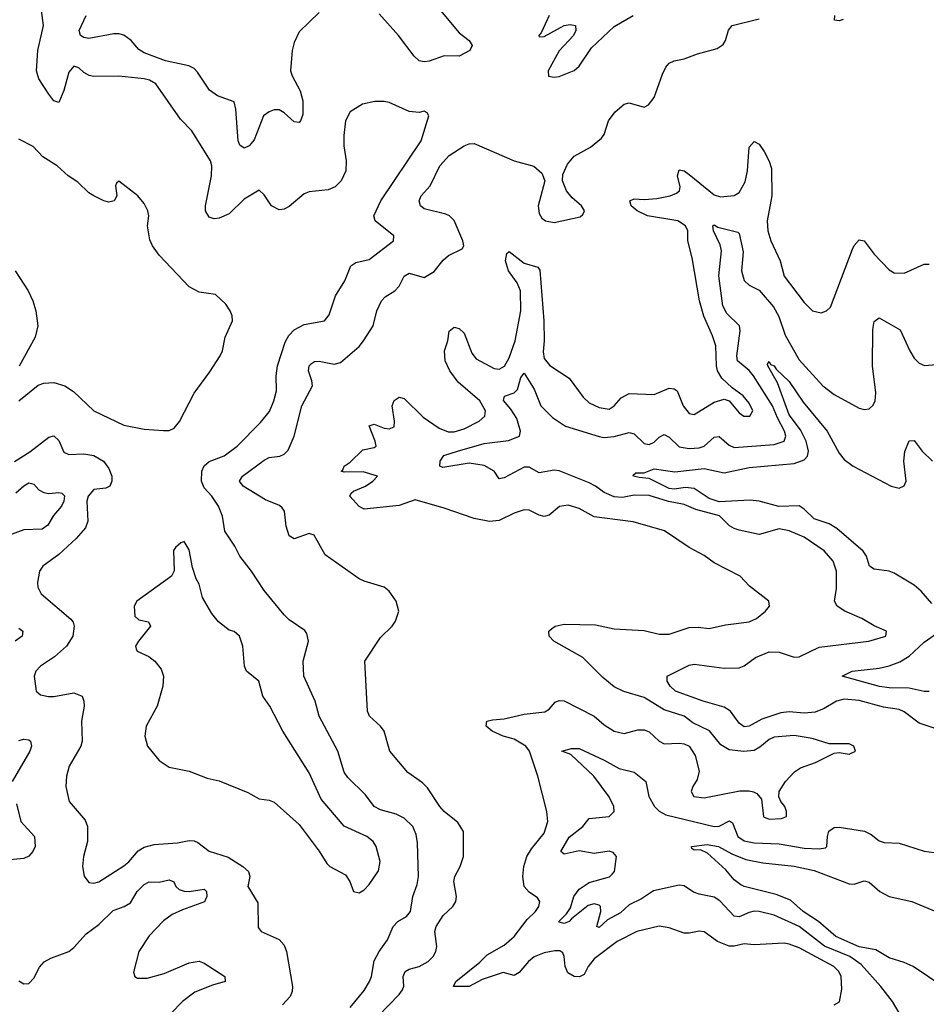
# Model space of a CAD drawing. Header units: inches. Extents: x 1552611 to 1694776, y 811966 to 917215.
# Tile 474 of 549: x 1654413 to 1658038, y 900919 to 904854. Entities that reach past the tile are written whole.
import ezdxf

# ---------------------------------------------------------------- set-up
doc = ezdxf.new("R2010")
doc.units = ezdxf.units.IN
doc.header["$MEASUREMENT"] = 0
doc.layers.add('B6950', color=7, linetype='Continuous')

msp = doc.modelspace()

# ---------------------------------------------------------------- linework, layer by layer
at = {"layer": 'B6950', "color": 5}
for points, elevation in [([(1655734.1, 900905.9), (1655790, 900974.3), (1655812.2, 901010), (1655819.8, 901030), (1655830, 901092.4), (1655849.8, 901130), (1655883.8, 901176.2), (1655905.8, 901230), (1655925.1, 901250), (1655959.1, 901270), (1655975.7, 901290), (1655984.5, 901350), (1656002.3, 901397.7), (1656008.2, 901430), (1656003.7, 901563.7), (1655997.9, 901597.9), (1655984.5, 901630), (1655950, 901662.2), (1655918.4, 901678.4), (1655856, 901696), (1655830.9, 901710), (1655795.6, 901755.6), (1655725.4, 901825.4), (1655710, 901846.9), (1655684.6, 901930), (1655609.9, 902069.9), (1655594.6, 902130), (1655548.6, 902230), (1655547.1, 902290), (1655567.2, 902370), (1655561.4, 902401.4), (1655553.1, 902413.1), (1655490, 902455.6), (1655470, 902475.6), (1655390, 902573.3), (1655340.5, 902650), (1655292.6, 902710), (1655272.9, 902750), (1655233.7, 902810), (1655224.5, 902870), (1655207.8, 902910), (1655180.7, 902950), (1655150, 902983.2), (1655139.6, 903010), (1655141.5, 903050), (1655150, 903070.8), (1655170, 903088.3), (1655230, 903111.3), (1655283, 903150), (1655376.5, 903243.5), (1655411.4, 903288.6), (1655429.8, 903330), (1655439.8, 903370), (1655438.6, 903430), (1655443.2, 903470), (1655474.8, 903565.2), (1655488.7, 903591.3), (1655510, 903613.8), (1655550, 903635.3), (1655632, 903650), (1655650, 903674), (1655676.4, 903750), (1655712.6, 903810), (1655737.6, 903870), (1655756.4, 903883.6), (1655810, 903895.8), (1655907.6, 903970), (1655909.6, 903990), (1655834.5, 904050), (1655829.7, 904070), (1655857.1, 904130), (1656018, 904370), (1656048.7, 904470), (1656042, 904482), (1656030, 904488.7), (1656010, 904482.7), (1655970, 904487.3), (1655890, 904522.6), (1655870, 904526.6), (1655833.5, 904526.5), (1655783.9, 904516.1), (1655733.8, 904486.2), (1655716.4, 904450), (1655708.6, 904391.4), (1655708.5, 904350), (1655718, 904290), (1655717.4, 904250), (1655698, 904210), (1655673.8, 904186.1), (1655646.8, 904173.2), (1655570, 904166), (1655550, 904157.4), (1655490, 904106.6), (1655470, 904096.8), (1655450, 904094.2), (1655419.6, 904110), (1655390, 904153.2), (1655370, 904172.3), (1655310, 904136.2), (1655250, 904078.2), (1655210, 904060.4), (1655190, 904057.7), (1655170, 904064.7), (1655155.6, 904090), (1655155.3, 904110), (1655179.8, 904230), (1655181.6, 904270), (1655175.8, 904290), (1655101.5, 904410), (1655056.6, 904456.6), (1654957.2, 904597.2), (1654932.5, 904612.5), (1654910, 904617), (1654810, 904627.9), (1654710, 904627.2), (1654690.8, 904630.8), (1654670, 904642.4), (1654650, 904661.3), (1654630, 904668), (1654610, 904644.5), (1654589.2, 904570.8), (1654570, 904522.7), (1654550, 904529.6), (1654530, 904555.8), (1654490, 904618), (1654479.9, 904650), (1654484.9, 904730), (1654508.4, 904830), (1654497, 904910)], 840), ([(1655610, 904883), (1655530, 904805.1), (1655510, 904762), (1655502.4, 904730), (1655496.4, 904650), (1655502.3, 904630), (1655533.9, 904570), (1655545.1, 904530), (1655545.2, 904474.8), (1655535.2, 904450), (1655530, 904443.5), (1655510, 904445.3), (1655470, 904481.6), (1655450, 904493.3), (1655430, 904493.6), (1655410, 904486.1), (1655388, 904470), (1655350, 904373.8), (1655330, 904349.9), (1655310, 904339.8), (1655292.7, 904352.7), (1655286.2, 904370), (1655276.6, 904496.6), (1655270, 904525.2), (1655204, 904550), (1655171.5, 904571.5), (1655124.1, 904644.1), (1655110, 904658.3), (1655089, 904669), (1654996, 904690), (1654910, 904721.7), (1654890, 904734), (1654858.9, 904770), (1654830, 904792.1), (1654810, 904797.5), (1654790, 904796.6), (1654690, 904779), (1654670, 904782), (1654656.3, 904790), (1654651.2, 904810), (1654679.3, 904870)], 820), ([(1656095, 904890), (1656170, 904801.1), (1656210.8, 904770), (1656222.8, 904750), (1656212.4, 904730), (1656170, 904707.9), (1656110, 904709.8), (1656050, 904688.6), (1656030, 904686), (1656010, 904689.9), (1655990, 904707.7), (1655928.2, 904790), (1655850, 904877.2)], 820), ([(1656530.3, 904870), (1656498.7, 904801.3), (1656488.4, 904790), (1656490, 904784.7), (1656510, 904786.4), (1656590, 904830.3), (1656614.2, 904834.2), (1656636, 904830), (1656637.3, 904810), (1656627.3, 904790), (1656570, 904729.2), (1656526.8, 904650), (1656527.9, 904627.9), (1656550, 904624), (1656570, 904627.3), (1656630, 904650.6), (1656650, 904667.7), (1656699.2, 904740.8), (1656790, 904827), (1656866.6, 904870)], 840), ([(1657705.3, 904854.7), (1657689.2, 904849.2), (1657671.8, 904851.8), (1657672, 904870)], 780), ([(1655845.5, 900870), (1655930, 900957.5), (1655943.2, 900976.8), (1655948.8, 900991.2), (1655946.7, 901030), (1655954.4, 901050), (1655970, 901059.7), (1656010, 901070.1), (1656046.9, 901090), (1656066.3, 901110), (1656076.5, 901130), (1656080.6, 901150), (1656073.4, 901210), (1656078.4, 901230), (1656106.6, 901273.4), (1656144.7, 901310), (1656157.4, 901330), (1656159.4, 901350), (1656149, 901410), (1656153.3, 901430), (1656174.4, 901470), (1656187, 901510), (1656187, 901610), (1656165, 901645), (1656110.8, 901690), (1656093.6, 901710), (1656043.6, 901783.6), (1656023.9, 901803.9), (1655965.1, 901845.1), (1655892.8, 901930), (1655870.8, 902010), (1655856, 902030), (1655812.1, 902070), (1655803.5, 902090), (1655793.1, 902290), (1655855.4, 902384.6), (1655902.4, 902430), (1655915.6, 902450), (1655929.5, 902490), (1655918.4, 902530), (1655889.7, 902569.7), (1655870, 902585.6), (1655790, 902609.8), (1655770, 902619.8), (1655634.8, 902714.8), (1655590, 902793.5), (1655570, 902800.3), (1655510, 902779.3), (1655490.6, 902790.6), (1655478.4, 902830), (1655471.2, 902890), (1655462.6, 902902.6), (1655451.9, 902911.9), (1655395.5, 902935.5), (1655307.1, 902990), (1655292.3, 903010), (1655303.4, 903030), (1655390, 903093.6), (1655410, 903103.7), (1655453.6, 903110), (1655470, 903117.5), (1655485.9, 903134.1), (1655509.9, 903190), (1655541.4, 903310), (1655583.2, 903390), (1655581.6, 903410), (1655567.3, 903450), (1655570.8, 903470), (1655579.9, 903480.1), (1655591.8, 903488.2), (1655610, 903489), (1655670, 903477.1), (1655695.6, 903484.4), (1655770, 903547.8), (1655788.2, 903570), (1655826.4, 903630), (1655841.1, 903690), (1655859.3, 903730), (1655874.4, 903745.6), (1655913.3, 903770), (1655930, 903789.2), (1655950.8, 903829.2), (1655970, 903840.4), (1656030, 903823.1), (1656070, 903847.2), (1656106.9, 903893.1), (1656128.1, 903911.9), (1656182.5, 903937.5), (1656188.5, 903950), (1656185.4, 903970), (1656150, 904051.7), (1656131.7, 904070), (1656116.4, 904076.4), (1656030, 904098.5), (1656015.6, 904110), (1656009.9, 904130), (1656018.4, 904150), (1656054.5, 904190), (1656093.1, 904270), (1656130, 904311.5), (1656190, 904349.5), (1656210, 904357.8), (1656230, 904358.5), (1656390, 904289.1), (1656468.5, 904268.5), (1656500.2, 904240.2), (1656512.9, 904210), (1656486.6, 904110), (1656490, 904079.1), (1656501.1, 904061.1), (1656514.9, 904050), (1656550, 904043.3), (1656653.9, 904066.1), (1656664.5, 904075.5), (1656670.8, 904090), (1656659.2, 904110), (1656621.9, 904141.9), (1656599.8, 904170), (1656583.9, 904210), (1656585.3, 904234.7), (1656603, 904277), (1656630, 904308.5), (1656695.8, 904344.2), (1656739.5, 904380.5), (1656750, 904395.5), (1656768, 904450), (1656793.8, 904486.2), (1656830, 904516.8), (1656850, 904521.8), (1656910, 904504.6), (1656926.8, 904513.2), (1656950, 904542.4), (1656983.6, 904636.4), (1656996.2, 904663.8), (1657010, 904679.6), (1657030, 904689.3), (1657070, 904697.3), (1657123, 904717), (1657201.7, 904738.3), (1657225.6, 904754.4), (1657235, 904770), (1657247.8, 904812.2), (1657262.4, 904830), (1657370, 904857.6)], 820), ([(1654409.3, 903330), (1654487.2, 903392.8), (1654510, 903400.8), (1654550, 903404), (1654593.4, 903390), (1654628.4, 903368.4), (1654710, 903290.4), (1654830, 903234), (1654910, 903217.4), (1654988.1, 903211.9), (1655010, 903212), (1655030, 903221.6), (1655051.6, 903248.4), (1655110, 903361.3), (1655173.9, 903446.1), (1655214.7, 903510), (1655223.5, 903530), (1655234.5, 903585.5), (1655264.5, 903650), (1655262.9, 903670), (1655254.5, 903690), (1655236.9, 903716.9), (1655195.8, 903755.8), (1655130, 903764.4), (1655090, 903786.3), (1654970, 903912.7), (1654943.7, 903950), (1654933.4, 903973.4), (1654923.7, 904030), (1654929.5, 904070), (1654925.1, 904090), (1654910, 904119.3), (1654885.2, 904150), (1654810, 904208.7), (1654799.6, 904200.4), (1654796, 904190), (1654801, 904150), (1654790.7, 904129.3), (1654770, 904125.2), (1654750, 904129.3), (1654710, 904149.6), (1654690, 904162.4), (1654644.8, 904204.8), (1654606.6, 904230), (1654563, 904270), (1654505.2, 904305.2), (1654466.8, 904346.8), (1654410, 904376)], 860), ([(1657670, 900916.9), (1657690.7, 900929.3), (1657700.7, 900979.3), (1657698.1, 901030), (1657688.7, 901050), (1657668.4, 901070), (1657530, 901144), (1657490, 901159.9), (1657470, 901163.6), (1657350, 901156.4), (1657310, 901161.1), (1657270, 901151.1), (1657250, 901151.1), (1657203.1, 901170), (1657150, 901208.4), (1657130, 901211.1), (1657090, 901202.7), (1657070, 901203.1), (1657010, 901224.8), (1656970, 901231.2), (1656881.1, 901210), (1656801.5, 901170), (1656710, 901100.2), (1656685.7, 901070), (1656670, 901037.4), (1656651.9, 901028.1), (1656629.9, 901029.9), (1656605.2, 901045.2), (1656593.7, 901070), (1656590.5, 901110.5), (1656584.2, 901124.2), (1656573.2, 901133.2), (1656553.2, 901133.2), (1656510, 901125), (1656470, 901108.3), (1656447.6, 901090), (1656410, 901046.6), (1656390, 901033.8), (1656346.1, 901046.1), (1656262.1, 901017.9), (1656210, 900989.7), (1656147.6, 900990), (1656156.5, 901010), (1656252.9, 901087.1), (1656282.9, 901117), (1656350, 901155.5), (1656390, 901189.6), (1656441.9, 901258.1), (1656475.7, 901290), (1656489, 901310), (1656492.3, 901330), (1656484, 901344), (1656450, 901366.5), (1656430.7, 901390), (1656424.6, 901430), (1656428.5, 901470), (1656440.7, 901510), (1656459.4, 901540.6), (1656510, 901603.2), (1656524.5, 901650), (1656521.1, 901690), (1656485.4, 901830), (1656450.9, 901930), (1656437.2, 901950), (1656390, 901978.7), (1656346.6, 901990), (1656301.8, 902010), (1656278.9, 902030), (1656280.9, 902050), (1656303.7, 902056.3), (1656350, 902059.5), (1656430, 902079), (1656512.6, 902087.4), (1656530, 902098), (1656553.5, 902126.5), (1656570, 902132.8), (1656590, 902132.2), (1656710, 902071), (1656750, 902036.1), (1656790.7, 902010), (1656830, 902001.2), (1656884.6, 902015.4), (1656910, 902016.3), (1656930, 902008.3), (1656970, 901970.3), (1656990, 901960.2), (1657050, 901962), (1657070, 901959.6), (1657090, 901950.3), (1657113.9, 901913.9), (1657130.3, 901850), (1657122.5, 901817.5), (1657104.9, 901790), (1657098.4, 901770), (1657108, 901750), (1657150, 901744.6), (1657292.4, 901772.4), (1657330, 901772.3), (1657347.8, 901767.8), (1657360.9, 901760.9), (1657378.9, 901738.9), (1657387.7, 901667.7), (1657410, 901659.2), (1657459.1, 901660.9), (1657479.6, 901670), (1657479.1, 901690), (1657472.2, 901710), (1657456.3, 901730), (1657448.4, 901748.5), (1657449.7, 901770), (1657475.6, 901810), (1657511.4, 901848.6), (1657535.7, 901864.3), (1657594.6, 901885.4), (1657670, 901922), (1657690, 901924.9), (1657730, 901918.8), (1657755.3, 901930), (1657748.7, 901950), (1657730, 901959.3), (1657650, 901959.6), (1657581.4, 901981.4), (1657510, 901993.3), (1657430, 901986), (1657410, 901977.8), (1657373.2, 901946.8), (1657350, 901933.6), (1657308.8, 901928.8), (1657250, 901935.3), (1657216.2, 901956.2), (1657171.4, 902011.4), (1657104.4, 902044.4), (1657069.8, 902070), (1656990, 902095.9), (1656910, 902145), (1656828.5, 902168.5), (1656790, 902188.2), (1656745, 902225), (1656664.6, 902304.6), (1656548.3, 902370), (1656529.7, 902390), (1656528.2, 902410), (1656540, 902420), (1656554.5, 902430), (1656590, 902438.2), (1656715.1, 902435.1), (1656790, 902419.2), (1656910, 902413.4), (1656970, 902397.7), (1657010, 902397.8), (1657090, 902424.4), (1657125.8, 902425.8), (1657170, 902420.2), (1657235.2, 902435.2), (1657330, 902447), (1657358.7, 902461.3), (1657394.7, 902490), (1657411.5, 902510), (1657408.3, 902530), (1657331.3, 902590), (1657294.5, 902630), (1657190, 902683.5), (1657150, 902713.1), (1657090, 902744.8), (1656991.1, 902811.1), (1656866.7, 902846.6), (1656710, 902866.6), (1656650, 902899.9), (1656606.8, 902913.2), (1656571.1, 902908.9), (1656530, 902873.1), (1656510, 902868), (1656490, 902873.3), (1656450, 902893.7), (1656430, 902895.4), (1656390, 902882), (1656330, 902852.8), (1656291.9, 902848.1), (1656230, 902860.2), (1656110, 902901.8), (1655994.8, 902934.8), (1655930, 902912.7), (1655790, 902898.2), (1655770, 902908.3), (1655733.2, 902950), (1655738, 902962), (1655747.6, 902970), (1655795.7, 902990), (1655825.5, 903010), (1655843.1, 903030), (1655786.9, 903046.9), (1655710, 903045.5), (1655698, 903050), (1655704.9, 903055.1), (1655709.9, 903070), (1655734.6, 903085.4), (1655785.3, 903134.7), (1655830, 903143.9), (1655838, 903150), (1655834.4, 903170), (1655810, 903230.4), (1655830, 903238), (1655870, 903221.5), (1655890, 903218.9), (1655910, 903227.2), (1655912, 903250), (1655902.8, 903310), (1655910, 903331.3), (1655930, 903345.4), (1655950, 903340.6), (1656025.9, 903265.9), (1656090, 903221.3), (1656126.5, 903206.5), (1656150, 903206.5), (1656190, 903218.1), (1656249.8, 903250), (1656273.5, 903270), (1656275.2, 903290), (1656252.3, 903330), (1656165.7, 903405.7), (1656133.4, 903450), (1656114.5, 903490), (1656111.3, 903530), (1656124.9, 903570), (1656130.7, 903609.3), (1656150, 903624.4), (1656170, 903620.2), (1656190, 903601), (1656220.9, 903520.9), (1656238.4, 903498.5), (1656310, 903459.9), (1656330, 903456.8), (1656351.5, 903468.5), (1656370, 903503.1), (1656393.8, 903570), (1656416.9, 903690), (1656415.7, 903770), (1656401.9, 903801.9), (1656368.2, 903850), (1656355.6, 903890), (1656360.4, 903919.7), (1656370, 903927.9), (1656430, 903880.8), (1656484.8, 903864.8), (1656493.4, 903853.4), (1656508.8, 903650), (1656510.1, 903570), (1656505.9, 903525.9), (1656510, 903500.3), (1656532.2, 903472.2), (1656610, 903421.2), (1656665.9, 903345.9), (1656690, 903322.8), (1656730, 903304.1), (1656770, 903297.3), (1656790, 903310.3), (1656817.8, 903342.2), (1656850, 903359.7), (1656950, 903356.2), (1657010, 903381.1), (1657030, 903378.6), (1657041.7, 903370), (1657066.3, 903310), (1657090, 903279.6), (1657110, 903275.5), (1657190, 903325.9), (1657230, 903337.2), (1657250.2, 903330.2), (1657290, 903283.1), (1657308.4, 903270), (1657332, 903270), (1657344, 903290), (1657330, 903321.1), (1657305.7, 903350), (1657262.1, 903382.1), (1657220.9, 903420.9), (1657203.9, 903450), (1657199, 903470), (1657196.2, 903550), (1657183.6, 903590), (1657148.6, 903668.6), (1657130.8, 903730), (1657102.3, 903902.3), (1657084.9, 903970), (1657085.3, 904010), (1657075.2, 904030), (1657044.7, 904050), (1656923.7, 904070), (1656881.6, 904090), (1656858.7, 904110), (1656852.6, 904130), (1656870, 904138.4), (1656910, 904135.8), (1656960.3, 904139.7), (1657014.3, 904150), (1657039.3, 904160.7), (1657051.6, 904170), (1657053.6, 904186.4), (1657043.2, 904230), (1657050, 904253.1), (1657070, 904249.5), (1657090, 904235.3), (1657190, 904153.5), (1657214.8, 904145.2), (1657270, 904151.3), (1657290, 904163.6), (1657313.9, 904206.1), (1657322.6, 904250), (1657330, 904344), (1657350, 904366.7), (1657370, 904356.5), (1657390, 904327), (1657410, 904288.5), (1657418.7, 904258.7), (1657421.2, 904150), (1657401.5, 904050), (1657404.7, 904010), (1657416.9, 903970), (1657453.8, 903890), (1657470, 903829.1), (1657550, 903723.1), (1657583, 903690), (1657617.5, 903682.5), (1657639.3, 903690), (1657654.6, 903705.4), (1657743.3, 903936.7), (1657750, 903952), (1657770, 903973.7), (1657790, 903970.4), (1657830, 903916.4), (1657890, 903854.4), (1657910, 903841.7), (1657950, 903840.2), (1658030, 903876.5), (1658050, 903876.9)], 780), ([(1658070, 902022.2), (1658010, 902043.1), (1657950, 902088.3), (1657930, 902096.5), (1657866.5, 902106.5), (1657770, 902132.4), (1657710, 902137.8), (1657679.6, 902130), (1657630, 902101.2), (1657593.5, 902086.5), (1657550, 902083), (1657490, 902088.1), (1657456.3, 902083.7), (1657381, 902059), (1657330, 902030.6), (1657310, 902027.2), (1657290, 902042), (1657254.9, 902090), (1657230, 902106.3), (1657146.3, 902130), (1657035.6, 902170), (1657014.3, 902190), (1657002, 902210), (1657002, 902230), (1657090, 902273.8), (1657110, 902278), (1657230, 902261.7), (1657290, 902263.6), (1657310, 902271.8), (1657355, 902305), (1657410, 902327.4), (1657450, 902326.1), (1657510, 902305.8), (1657530, 902308), (1657610, 902346), (1657808, 902370), (1657876, 902390), (1657879, 902410), (1657830, 902431.8), (1657781.1, 902461.1), (1657711.8, 902490), (1657681.3, 902510), (1657671.3, 902530), (1657678.8, 902581.2), (1657678.9, 902650), (1657666.2, 902690), (1657630, 902731.7), (1657550, 902786.2), (1657490, 902811.6), (1657450, 902819.4), (1657370, 902796.8), (1657290, 902814.3), (1657270, 902819.8), (1657251.4, 902831.4), (1657211.1, 902871.1), (1657116.8, 902896.8), (1657070, 902916), (1657007.9, 902927.9), (1656930, 902952.3), (1656870, 902953.5), (1656824, 902944), (1656790, 902947.4), (1656750, 902964.4), (1656715.7, 902990), (1656690, 903002.8), (1656570, 903050.9), (1656550, 903053.6), (1656490, 903042.6), (1656450, 903065.4), (1656430, 903065.3), (1656350, 903022.9), (1656330, 903018.9), (1656310.8, 903050), (1656270, 903072.5), (1656210, 903081.2), (1656104.6, 903064.6), (1656092.3, 903070), (1656093.7, 903090), (1656108.4, 903111.6), (1656163.6, 903130), (1656270, 903160.5), (1656367.4, 903172.6), (1656411.9, 903190), (1656415.9, 903210), (1656400.2, 903260.2), (1656377.1, 903297.1), (1656347.5, 903332.5), (1656351.3, 903348.7), (1656390, 903362.6), (1656403.7, 903376.3), (1656416.6, 903423.4), (1656430, 903441.1), (1656470, 903376.9), (1656496.4, 903310), (1656543.5, 903263.5), (1656594.9, 903230), (1656730, 903187.5), (1656750, 903184.4), (1656790, 903187.7), (1656850, 903204.1), (1656870, 903198.7), (1656910, 903160.4), (1656930, 903156.6), (1656950, 903164.8), (1656970, 903185), (1656990, 903196.5), (1657010, 903185), (1657050, 903146.4), (1657090, 903139.7), (1657130, 903142.7), (1657150, 903149.6), (1657190, 903185.7), (1657210, 903188), (1657250, 903153), (1657270, 903144.6), (1657430, 903156), (1657470.3, 903169.7), (1657477.1, 903190), (1657471.4, 903210), (1657442.6, 903262.6), (1657423.5, 903310), (1657347.5, 903430), (1657330, 903451.2), (1657283.4, 903490), (1657280.7, 903510), (1657294, 903610), (1657291, 903630), (1657240.1, 903680.1), (1657224.5, 903710), (1657208.1, 903830), (1657219.1, 903930), (1657214.1, 903954.1), (1657186.7, 904010), (1657185.1, 904030), (1657190, 904034.4), (1657205, 904025), (1657284.7, 904004.7), (1657290, 903999.5), (1657306.1, 903926.1), (1657299.9, 903850), (1657310, 903811.3), (1657330, 903792.6), (1657370, 903772.3), (1657426.9, 903706.9), (1657448.1, 903668.1), (1657473.3, 903593.3), (1657530, 903494), (1657625, 903390), (1657670, 903356.5), (1657770, 903301.1), (1657790, 903295.8), (1657810, 903299.3), (1657826.2, 903313.8), (1657833.3, 903330), (1657837, 903363), (1657822.7, 903470), (1657824.6, 903615.4), (1657830, 903647.3), (1657850, 903662), (1657934.3, 903614.3), (1657972.8, 903530), (1657990, 903501.5), (1658010, 903480.8), (1658031.3, 903471.3), (1658110, 903478.5)], 760), ([(1654394.3, 903850), (1654446.7, 903770), (1654466, 903730), (1654477.5, 903690), (1654485.2, 903630), (1654474.3, 903585.7), (1654410.2, 903469.8)], 860), ([(1658060.7, 902520.7), (1658017.4, 902570), (1657990, 902593.9), (1657910, 902642.3), (1657890, 902650.4), (1657830, 902658.2), (1657811.1, 902670), (1657799, 902710), (1657786.1, 902730), (1657680.5, 902820.5), (1657650, 902838.6), (1657590, 902859.5), (1657550, 902897.9), (1657530, 902911), (1657448.6, 902908.6), (1657370.1, 902929.9), (1657333.7, 902933.7), (1657210, 902926.6), (1657170, 902940.9), (1657110, 902980.1), (1657075.5, 902984.5), (1657030, 902977.8), (1657010, 902980.1), (1656930, 903019.8), (1656890, 903023.7), (1656866.9, 903030), (1656866.3, 903033.7), (1656876.5, 903043.5), (1656910, 903043.1), (1656950, 903058.2), (1657033.1, 903046.9), (1657150, 903060.5), (1657230, 903043.2), (1657330, 903063.9), (1657510, 903080.6), (1657550, 903094.6), (1657562.9, 903110), (1657567.1, 903130), (1657558.3, 903170), (1657534.9, 903214.9), (1657490, 903274.8), (1657442.7, 903402.7), (1657404.8, 903470), (1657403.5, 903476.5), (1657410, 903487.3), (1657415.6, 903475.6), (1657430, 903471), (1657437.3, 903457.3), (1657490, 903408.3), (1657545.4, 903325.4), (1657641.2, 903210), (1657690, 903121.7), (1657710, 903095.8), (1657745.7, 903070), (1657898, 902990), (1657930, 902981.6), (1657950, 902990.4), (1657957.7, 903010), (1657948.8, 903090), (1657952.3, 903127.7), (1657970, 903170.4), (1657990, 903172.7), (1658022.3, 903130), (1658062.8, 903090)], 740), ([(1654391.6, 903088.4), (1654453.7, 903126.3), (1654530, 903184.9), (1654550, 903190.3), (1654570, 903172.4), (1654590, 903124.9), (1654610, 903115.9), (1654670, 903118.4), (1654710, 903112.4), (1654747.7, 903090), (1654770, 903060.3), (1654781.2, 903030), (1654781.6, 903010), (1654773.4, 902990), (1654758, 902982), (1654710, 902976), (1654686.9, 902950), (1654681.6, 902930), (1654686, 902850), (1654676.6, 902823.4), (1654638.9, 902781.1), (1654570, 902717.1), (1654506, 902670), (1654491.5, 902650), (1654484.6, 902604.6), (1654485.4, 902585.4), (1654498.9, 902558.9), (1654617.7, 902457.7), (1654626.6, 902446.6), (1654631, 902430), (1654625, 902390), (1654600.6, 902350), (1654552.5, 902307.5), (1654496.5, 902270), (1654477.6, 902250), (1654470.5, 902230), (1654479.3, 902170), (1654495.8, 902155.8), (1654528.7, 902148.7), (1654550, 902149.4), (1654630, 902163.2), (1654662.4, 902150), (1654668.9, 902130), (1654670.3, 902110), (1654659.7, 902050), (1654662.2, 901970), (1654656.9, 901950), (1654611.2, 901870), (1654600.2, 901830), (1654598, 901790), (1654611.4, 901730), (1654674.8, 901654.8), (1654683.8, 901630), (1654683.5, 901570), (1654668, 901510), (1654664.2, 901470), (1654670.4, 901430.4), (1654690, 901406), (1654710, 901403.7), (1654730, 901409), (1654830, 901472.4), (1654850, 901488), (1654887.3, 901532.7), (1654910, 901547.2), (1654950, 901557.5), (1655043.9, 901563.9), (1655090, 901573), (1655110, 901572.4), (1655125.2, 901565.2), (1655170, 901530.4), (1655247, 901507), (1655305.5, 901470), (1655328, 901450), (1655332.7, 901430), (1655325.5, 901390), (1655364.9, 901324.9), (1655366.1, 901226.1), (1655378.8, 901210), (1655450, 901178.4), (1655470, 901155.5), (1655480.3, 901130), (1655504.2, 900990), (1655503.1, 900970), (1655494.3, 900950), (1655463.5, 900916.5)], 840), ([(1654397.6, 902962.4), (1654430, 902991.2), (1654450, 903002.4), (1654460.3, 903000.3), (1654470, 902997.2), (1654490, 902975), (1654510, 902964.3), (1654530, 902960.1), (1654570, 902963.9), (1654581.4, 902961.4), (1654591.5, 902951.5), (1654589.5, 902930), (1654580.6, 902910), (1654548.2, 902871.8), (1654525.9, 902834.1), (1654502.7, 902817.3), (1654430, 902815.7), (1654305.2, 902770)], 820), ([(1654410, 902422), (1654425.7, 902410), (1654422.6, 902390), (1654394.3, 902370)], 820), ([(1658050, 902168.5), (1658030, 902168.5), (1657970, 902182.7), (1657890, 902183), (1657851.1, 902188.9), (1657701.2, 902230), (1657742, 902250), (1657850, 902261.9), (1657890, 902271.6), (1657931.8, 902288.2), (1657970, 902310.7), (1658030, 902366.1), (1658091.7, 902410)], 740), ([(1654410, 901973.7), (1654430, 901978.5), (1654450, 901975.8), (1654455.8, 901970), (1654459.6, 901950), (1654453.4, 901930), (1654382.2, 901810)], 820), ([(1657930, 900884.7), (1657902.5, 900930), (1657856.2, 900990), (1657778.4, 901078.4), (1657731.9, 901110), (1657630.9, 901150.9), (1657529.9, 901230), (1657430, 901274.5), (1657370, 901289.2), (1657350, 901291.1), (1657330, 901286.1), (1657290, 901268), (1657270, 901271.1), (1657212.5, 901332.5), (1657190, 901346.9), (1657130, 901359), (1657107.7, 901367.7), (1657070, 901392.5), (1657050, 901395.3), (1656947, 901373), (1656899.3, 901340.7), (1656850, 901316.2), (1656814.9, 901285.1), (1656763.9, 901256.1), (1656730, 901226.1), (1656720.5, 901230), (1656736.5, 901290), (1656735.6, 901310), (1656730, 901315.6), (1656710, 901320.6), (1656686.7, 901313.3), (1656619, 901261), (1656610, 901249.5), (1656590, 901242.1), (1656570, 901247.3), (1656570, 901250.9), (1656599.9, 901280.1), (1656614.9, 901305.1), (1656628.8, 901350), (1656650, 901378.8), (1656690, 901405.2), (1656771, 901429), (1656781.6, 901438.4), (1656791.2, 901450), (1656799.6, 901510), (1656785.6, 901525.6), (1656770, 901531.2), (1656710, 901521.1), (1656650, 901532.3), (1656590, 901518.9), (1656576.4, 901530), (1656610, 901587.2), (1656665.3, 901630), (1656690, 901661.7), (1656770, 901669.4), (1656790.7, 901690), (1656788.6, 901710), (1656770, 901748), (1656709, 901830), (1656617.4, 901917.4), (1656580.9, 901930), (1656619.2, 901940.8), (1656650, 901940.9), (1656750, 901895.2), (1656810, 901860.8), (1656870, 901846.3), (1656916.9, 901810), (1656928.3, 901750), (1656950.8, 901710), (1656970.4, 901690.4), (1656996.7, 901676.7), (1657190, 901629.2), (1657210, 901631.4), (1657251.5, 901651.5), (1657263.5, 901643.5), (1657284.1, 901590), (1657310, 901571.9), (1657350, 901564.1), (1657450, 901560.6), (1657550, 901542.8), (1657610, 901540.8), (1657635.2, 901544.8), (1657640.4, 901550), (1657642.5, 901590), (1657648.6, 901611.4), (1657670, 901625.8), (1657690, 901627.5), (1657790.7, 901610.7), (1657817.8, 901597.8), (1657850, 901572.8), (1657870, 901565.8), (1657930, 901562.4), (1658030, 901530.3), (1658070, 901526)], 760), ([(1654400, 901720), (1654417.8, 901650), (1654472.4, 901590), (1654475.4, 901550), (1654465.8, 901530), (1654449, 901511), (1654430, 901502), (1654290, 901488.5)], 820), ([(1658104.4, 900990), (1657986, 901070), (1657950, 901086.6), (1657890, 901105.1), (1657836.9, 901136.9), (1657770, 901149.2), (1657676.2, 901190), (1657607.7, 901250), (1657545.7, 901290), (1657495.5, 901335.5), (1657438.1, 901358.1), (1657310, 901389.3), (1657296.3, 901396.3), (1657270, 901416.5), (1657236.3, 901456.3), (1657162.8, 901522.8), (1657135.9, 901535.9), (1657110, 901535.3), (1657101.2, 901541.2), (1657099, 901550), (1657162.4, 901557.6), (1657207.3, 901550), (1657260, 901520), (1657317, 901497), (1657384, 901484), (1657510, 901470.6), (1657590, 901453.9), (1657730, 901400.1), (1657750, 901399.1), (1657790, 901412.4), (1657810, 901406.5), (1657852.8, 901370), (1657889.6, 901349.7), (1657980.3, 901330), (1658133.5, 901266.5)], 740), ([(1654410, 901012.2), (1654430, 901001.3), (1654450, 901001.6), (1654470, 901023), (1654492, 901068), (1654511.2, 901088.8), (1654536.8, 901103.2), (1654610, 901129.4), (1654630, 901145.4), (1654679.2, 901200.8), (1654730, 901237.3), (1654786.1, 901293.9), (1654831.1, 901310), (1654855.6, 901324.4), (1654882.9, 901370), (1654910, 901398.2), (1654930, 901407.8), (1654970, 901407.1), (1655010, 901416.6), (1655028.7, 901408.7), (1655037.8, 901390), (1655050, 901378.3), (1655070, 901370.7), (1655090.3, 901369.7), (1655150, 901379.7), (1655159.3, 901370), (1655161.7, 901350), (1655151.9, 901328.1), (1655063.3, 901296.7), (1655022.7, 901277.3), (1654987.8, 901252.2), (1654930, 901192.6), (1654889.5, 901130), (1654867.8, 901047.8), (1654873.7, 901030), (1654884, 901024), (1654922.9, 901022.9), (1654990, 901041.9), (1655090, 901085.2), (1655130, 901091.6), (1655150, 901084), (1655233.8, 901030), (1655234.9, 901010), (1655184.2, 900995.8), (1655112.6, 900967.4), (1655064.2, 900930), (1655017.4, 900882.6)], 820)]:
    msp.add_lwpolyline(points, dxfattribs=dict(at, elevation=elevation))
at = {"layer": 'B6950', "color": 5, "elevation": 860}
msp.add_lwpolyline([(1655070, 902768.7), (1655056.9, 902763.1), (1655035.3, 902744.7), (1655028.1, 902731.9), (1655030.7, 902650.7), (1655020.4, 902630), (1654880.7, 902530), (1654870.6, 902510), (1654873.4, 902470), (1654890, 902455.5), (1654927.7, 902447.7), (1654936.3, 902430), (1654887.6, 902370), (1654876.5, 902350), (1654879, 902339), (1654883, 902330), (1654929.4, 902309.4), (1654953.1, 902290), (1654978.3, 902258.3), (1654988.1, 902230), (1654984.7, 902190), (1654962.6, 902110), (1654918.9, 902030), (1654913.7, 901990), (1654923.8, 901950), (1654970, 901892.7), (1655010, 901866.7), (1655090, 901850.2), (1655162.6, 901822.6), (1655210, 901811.5), (1655325.4, 901765.4), (1655370, 901740.5), (1655410, 901734.8), (1655430, 901727.3), (1655530, 901637.6), (1655611, 901531), (1655641.2, 901481.2), (1655653.4, 901470), (1655716, 901436), (1655732.7, 901410), (1655747.7, 901370), (1655770, 901363.8), (1655790, 901376.3), (1655810, 901398), (1655847.4, 901452.6), (1655853.8, 901490), (1655839, 901550), (1655826.2, 901570), (1655800.5, 901590), (1655710.6, 901630.6), (1655618.3, 901738.3), (1655570, 901844.2), (1655465.7, 902010), (1655412.8, 902110), (1655385.7, 902150), (1655369.7, 902210), (1655319.6, 902250), (1655311.3, 902270), (1655305.1, 902350), (1655291.3, 902390), (1655270, 902409.3), (1655250, 902414.5), (1655207.4, 902447.4), (1655181.1, 902481.1), (1655144.2, 902544.2), (1655130, 902598), (1655118.7, 902618.7), (1655104.2, 902664.2), (1655090, 902735.3)], close=True, dxfattribs=at)

doc.saveas('drawing.dxf')
